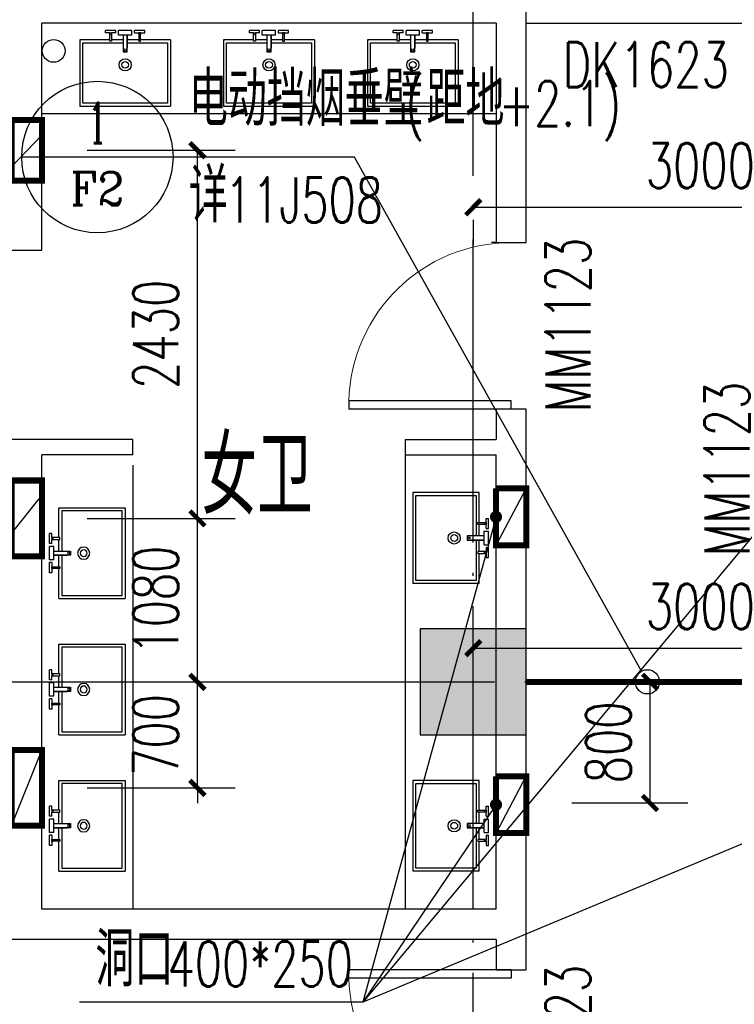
# Model space of a CAD drawing. Extents: x 797781 to 1255204, y 21234 to 1024248.
# Tile 605 of 656: x 935511 to 940232, y 673953 to 680453. Entities that reach past the tile are written whole.
import ezdxf
from ezdxf.enums import TextEntityAlignment as Align

# ---------------------------------------------------------------- set-up
doc = ezdxf.new("R2010")
doc.units = 0
doc.header["$LTSCALE"] = 1000
doc.header["$MEASUREMENT"] = 0
doc.linetypes.add('( Hidden )', pattern=[0.375, 0.25, -0.125])
doc.linetypes.add('230303生产综合楼-平面图_t8$0$DOTE', pattern=[2.4200000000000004, 2, -0.2, 0.02, -0.2])
for name, color, linetype in [('230303生产综合楼-平面图_t8$0$00-完成面(垂直面)-JYZS', 43, 'Continuous'), ('230303生产综合楼-平面图_t8$0$COLUMN', 40, 'Continuous'), ('230303生产综合楼-平面图_t8$0$DIM_IDEN', 3, 'Continuous'), ('230303生产综合楼-平面图_t8$0$DIM_LEAD', 3, 'Continuous'), ('230303生产综合楼-平面图_t8$0$DOTE', 1, '230303生产综合楼-平面图_t8$0$DOTE'), ('230303生产综合楼-平面图_t8$0$FF-厨卫具', 44, 'Continuous'), ('230303生产综合楼-平面图_t8$0$FF-厨卫具-JYZS', 44, 'Continuous'), ('230303生产综合楼-平面图_t8$0$PUB_DIM', 3, 'Continuous'), ('230303生产综合楼-平面图_t8$0$PUB_TEXT', 7, 'Continuous'), ('230303生产综合楼-平面图_t8$0$STAIR', 2, 'Continuous'), ('230303生产综合楼-平面图_t8$0$WALL', 40, 'Continuous'), ('230303生产综合楼-平面图_t8$0$WINDOW', 4, 'Continuous'), ('230303生产综合楼-平面图_t8$0$WINDOW_TEXT', 7, 'Continuous'), ('230303生产综合楼-平面图_t8$0$条件', 7, 'Continuous'), ('DIM_LEAD', 3, 'Continuous'), ('PUB_HATCH', 8, 'Continuous'), ('PUB_TEXT', 7, 'Continuous'), ('VPIPE-消防', 1, 'Continuous'), ('防排烟', 7, 'Continuous')]:
    doc.layers.add(name, color=color, linetype=linetype)
doc.styles.add('230303生产综合楼-平面图_t8$0$_TCH_DIM', font='SIMPLEX', dxfattribs={"bigfont": 'GBCBIG'})
doc.styles.add('230303生产综合楼-平面图_T8$0$_TCH_DIM_T3', font='SIMPLEX', dxfattribs={"width": 0.7058823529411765, "bigfont": 'GBCBIG'})
doc.styles.add('230303生产综合楼-平面图_t8$0$_TCH_LABEL', font='COMPLEX', dxfattribs={"bigfont": 'GBCBIG'})
doc.styles.add('230303生产综合楼-平面图_t8$0$_TCH_WINDOW', font='SIMPLEX', dxfattribs={"height": 3.5, "bigfont": 'GBCBIG'})
doc.dimstyles.new('230303生产综合楼-平面图_T8$0$_TCH_ARCH&&100', dxfattribs={"dimtxt": 297.5, "dimasz": 100, "dimexe": 250, "dimexo": 300, "dimgap": 126.25, "dimtad": 1, "dimdec": 0, "dimzin": 0, "dimdsep": 46, "dimtxsty": '230303生产综合楼-平面图_T8$0$_TCH_DIM_T3', "dimblk": '230303生产综合楼-平面图_t8$0$_ArchTick', "dimcen": 0.09, "dimclrt": 7, "dimazin": 2, "dimtfac": 1, "dimtdec": 0, "dimtix": 1, "dimtmove": 2, "dimatfit": 3, "dimfxl": 1, "dimtolj": 1, "dimtzin": 0, "dimarcsym": 0})

# ---------------------------------------------------------------- blocks, each defined once
blk = doc.blocks.new('230303生产综合楼-平面图_t8$0$9-XHS')
at = {"layer": 'VPIPE-消防'}
blk.add_circle((1076915.564257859, 473432.1536409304), 75, dxfattribs=at)
blk = doc.blocks.new('230303生产综合楼-平面图_t8$0$台盆')
at = {"layer": '230303生产综合楼-平面图_t8$0$FF-厨卫具'}
for p, q in [((68064.42690082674, -66099.28192664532, -4.3863078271e-06), (67464.42690082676, -66099.28192664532, -4.3863078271e-06)), ((67464.42690082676, -66538.28191404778, -4.3863078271e-06), (67464.42690082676, -66099.28192664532, -4.3863078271e-06)), ((68064.42690082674, -66538.28191404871, -4.3863078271e-06), (68064.42690082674, -66099.28192664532, -4.3863078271e-06)), ((67750.67690082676, -66569.94886890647, -4.3863074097e-06), (67750.67690082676, -66482.60120423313, -4.3863074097e-06)), ((67464.42690082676, -66538.28191404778, -4.3863078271e-06), (67662.12299709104, -66538.28191404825, -4.3863078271e-06)), ((67674.45967617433, -66538.28191404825, -4.3863078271e-06), (67750.67690082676, -66538.28191404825, -4.3863078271e-06)), ((67778.61893658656, -66538.28191404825, -4.3863078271e-06), (67854.39412547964, -66538.28191404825, -4.3863078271e-06)), ((67866.73080456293, -66538.28191404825, -4.3863078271e-06), (68064.42690082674, -66538.28191404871, -4.3863078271e-06)), ((67634.78638294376, -66584.49500919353, -4.3863074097e-06), (67634.78638294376, -66599.04114948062, -4.3863074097e-06)), ((67662.12299709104, -66584.49500919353, -4.3863074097e-06), (67634.78638294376, -66584.49500919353, -4.3863074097e-06)), ((67634.78638294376, -66599.04114948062, -4.3863074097e-06), (67701.79629032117, -66599.04114948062, -4.3863074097e-06)), ((67701.79629032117, -66584.49500919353, -4.3863074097e-06), (67674.45967617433, -66584.49500919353, -4.3863074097e-06)), ((67701.79629032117, -66584.49500919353, -4.3863074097e-06), (67701.79629032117, -66599.04114948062, -4.3863074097e-06)), ((67720.28043532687, -66569.94886890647, -4.3863074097e-06), (67750.67690082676, -66569.94886890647, -4.3863074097e-06)), ((67720.28043532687, -66569.94886890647, -4.3863074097e-06), (67720.28043532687, -66599.04114948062, -4.3863074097e-06)), ((67720.28043532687, -66599.04114948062, -4.3863074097e-06), (67809.01540208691, -66599.04114948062, -4.3863074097e-06)), ((67778.61893658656, -66569.94886890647, -4.3863074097e-06), (67809.01540208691, -66569.94886890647, -4.3863074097e-06)), ((67809.01540208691, -66569.94886890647, -4.3863074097e-06), (67809.01540208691, -66599.04114948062, -4.3863074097e-06)), ((67827.05751133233, -66584.49500919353, -4.3863074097e-06), (67854.39412547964, -66584.49500919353, -4.3863074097e-06)), ((67827.05751133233, -66584.49500919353, -4.3863074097e-06), (67827.05751133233, -66599.04114948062, -4.3863074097e-06)), ((67827.05751133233, -66599.04114948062, -4.3863074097e-06), (67894.06741871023, -66599.04114948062, -4.3863074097e-06)), ((67866.73080456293, -66584.49500919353, -4.3863074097e-06), (67894.06741871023, -66584.49500919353, -4.3863074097e-06)), ((67894.06741871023, -66584.49500919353, -4.3863074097e-06), (67894.06741871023, -66599.04114948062, -4.3863074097e-06))]:
    blk.add_line(p, q, dxfattribs=at)
at = {"layer": '230303生产综合楼-平面图_t8$0$FF-厨卫具', "color": 8, "elevation": -8.7726148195e-06}
blk.add_lwpolyline([(67750.67690082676, -66518.28191404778), (67484.42690082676, -66518.28191404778), (67484.42690082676, -66119.28192664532), (68044.42690082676, -66119.28192664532), (68044.42690082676, -66518.28191404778), (67778.61893658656, -66518.28191404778)], dxfattribs=at)
at = {"layer": '230303生产综合楼-平面图_t8$0$FF-厨卫具', "elevation": -4.3863074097e-06}
for points in [[(67750.67690082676, -66459.50120423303), (67750.67690082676, -66569.94886890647), (67778.61893658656, -66569.94886890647), (67778.61893658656, -66459.50120423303)], [(67662.12299709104, -66530.09871787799), (67662.12299709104, -66584.49500919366), (67674.45967617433, -66584.49500919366), (67674.45967617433, -66530.09871787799)], [(67866.73080456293, -66530.09871787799), (67866.73080456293, -66584.49500919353), (67854.39412547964, -66584.49500919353), (67854.39412547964, -66530.09871787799)]]:
    blk.add_lwpolyline(points, close=True, dxfattribs=at)
at = {"layer": '230303生产综合楼-平面图_t8$0$FF-厨卫具'}
blk.add_circle((67764.42690082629, -66373.28192664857, -8.7726148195e-06), 40, dxfattribs=at)
at = {"layer": '230303生产综合楼-平面图_t8$0$FF-厨卫具', "color": 8}
for centre, radius in [((67764.42690082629, -66373.28192664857, -8.7726148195e-06), 22.5), ((67764.11057655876, -66471.53829339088, -4.3863074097e-06), 7.984881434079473), ((67668.29133663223, -66578.32666965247, -4.3785974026e-06), 6.168339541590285), ((67860.56246502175, -66578.32666965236, -4.3785974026e-06), 6.168339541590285)]:
    blk.add_circle(centre, radius, dxfattribs=at)
blk = doc.blocks.new('230303生产综合楼-平面图_t8$0$$DorLib2D$00000001')
for p, q in [((0.45, 0.9750000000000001), (0.5000000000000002, 0.9750000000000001)), ((0.45, 0), (0.45, 0.9750000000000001)), ((0.5, 0), (0.5, 0.9750000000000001)), ((0.5, 0), (0.45, 0))]:
    blk.add_line(p, q)
at = {"lineweight": 13}
blk.add_arc((0.475, 0), 0.975, 91.4692835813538, 180, dxfattribs=at)
blk = doc.blocks.new('230303生产综合楼-平面图_t8$0$_ArchTick')
at = {"color": 0, "linetype": 'ByBlock', "const_width": 0.3}
blk.add_lwpolyline([(-0.5, -0.5), (0.5, 0.5)], dxfattribs=at)
blk = doc.blocks.new('*D6254')
at = {"layer": '230303生产综合楼-平面图_t8$0$PUB_DIM', "color": 0, "lineweight": -2, "transparency": 16777216}
for p, q in [((763225.773265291, 183348.9388878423), (763225.7737261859, 183448.9388878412)), ((762498.2880534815, 183348.9422407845), (763475.7732652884, 183348.9377356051)), ((763225.7700389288, 182648.9176430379), (763225.773265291, 183348.9388878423)), ((762498.2848271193, 182648.9209959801), (763475.7700389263, 182648.9164908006)), ((763225.7700389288, 182648.9176430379), (763225.769578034, 182548.9176430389))]:
    blk.add_line(p, q, dxfattribs=at)
at = {"layer": 'Defpoints', "color": 0, "transparency": 16777216}
for p in [(762198.2880534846, 183348.9436234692), (763225.773265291, 183348.9388878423), (762198.2848271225, 182648.9223786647)]:
    blk.add_point(p, dxfattribs=at)
at = {"layer": '230303生产综合楼-平面图_t8$0$PUB_DIM', "color": 0, "lineweight": -2, "transparency": 16777216, "xscale": 100, "yscale": 100, "zscale": 100}
for p, rotation in [((763225.773265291, 183348.9388878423), 269.9997359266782), ((763225.7700389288, 182648.9176430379), 89.99973592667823)]:
    blk.add_blockref('230303生产综合楼-平面图_t8$0$_ArchTick', p, dxfattribs=dict(at, rotation=rotation))
at = {"layer": '230303生产综合楼-平面图_t8$0$PUB_DIM', "color": 7, "transparency": 16777216, "insert": (762950.771652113, 182998.9295329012), "char_height": 297.5, "attachment_point": 5, "rotation": 89.9997359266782, "style": '230303生产综合楼-平面图_T8$0$_TCH_DIM_T3'}
blk.add_mtext('\\A1;700', dxfattribs=at)
blk = doc.blocks.new('*D6255')
at = {"layer": '230303生产综合楼-平面图_t8$0$PUB_DIM', "color": 0, "lineweight": -2, "transparency": 16777216}
for p, q in [((762498.2930292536, 184428.5315763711), (763475.7782410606, 184428.5270711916)), ((763225.773265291, 183348.9388878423), (763225.7782410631, 184428.5282234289)), ((762498.2880534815, 183348.9422407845), (763475.7732652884, 183348.9377356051))]:
    blk.add_line(p, q, dxfattribs=at)
at = {"layer": 'Defpoints', "color": 0, "transparency": 16777216}
for p in [(762198.2930292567, 184428.5329590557), (763225.7782410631, 184428.5282234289), (762198.2880534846, 183348.9436234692)]:
    blk.add_point(p, dxfattribs=at)
at = {"layer": '230303生产综合楼-平面图_t8$0$PUB_DIM', "color": 0, "lineweight": -2, "transparency": 16777216, "xscale": 100, "yscale": 100, "zscale": 100}
for p, rotation in [((763225.7782410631, 184428.5282234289), 89.9997359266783), ((763225.773265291, 183348.9388878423), 269.9997359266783)]:
    blk.add_blockref('230303生产综合楼-平面图_t8$0$_ArchTick', p, dxfattribs=dict(at, rotation=rotation))
at = {"layer": '230303生产综合楼-平面图_t8$0$PUB_DIM', "color": 7, "transparency": 16777216, "insert": (762950.7757531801, 183888.7348230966), "char_height": 297.5, "attachment_point": 5, "rotation": 89.9997359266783, "style": '230303生产综合楼-平面图_T8$0$_TCH_DIM_T3'}
blk.add_mtext('\\A1;1080', dxfattribs=at)
blk = doc.blocks.new('*D6256')
at = {"layer": '230303生产综合楼-平面图_t8$0$PUB_DIM', "color": 0, "lineweight": -2, "transparency": 16777216}
for p, q in [((762498.3042289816, 186858.5276548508), (763475.7894407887, 186858.5231496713)), ((763225.7782410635, 184428.5282234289), (763225.7894407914, 186858.5243019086)), ((762498.2930292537, 184428.5315763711), (763475.7782410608, 184428.5270711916))]:
    blk.add_line(p, q, dxfattribs=at)
at = {"layer": 'Defpoints', "color": 0, "transparency": 16777216}
for p in [(762198.3042289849, 186858.5290375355), (763225.7894407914, 186858.5243019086), (762198.293029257, 184428.5329590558)]:
    blk.add_point(p, dxfattribs=at)
at = {"layer": '230303生产综合楼-平面图_t8$0$PUB_DIM', "color": 0, "lineweight": -2, "transparency": 16777216, "xscale": 100, "yscale": 100, "zscale": 100}
for p, rotation in [((763225.7894407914, 186858.5243019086), 89.99973592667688), ((763225.7782410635, 184428.5282234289), 269.9997359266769)]:
    blk.add_blockref('230303生产综合楼-平面图_t8$0$_ArchTick', p, dxfattribs=dict(at, rotation=rotation))
at = {"layer": '230303生产综合楼-平面图_t8$0$PUB_DIM', "color": 7, "transparency": 16777216, "insert": (762950.7838409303, 185643.5275301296), "char_height": 297.5, "attachment_point": 5, "rotation": 89.99973592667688, "style": '230303生产综合楼-平面图_T8$0$_TCH_DIM_T3'}
blk.add_mtext('\\A1;2430', dxfattribs=at)
blk = doc.blocks.new('*D6257')
at = {"layer": '230303生产综合楼-平面图_t8$0$PUB_DIM', "color": 0, "lineweight": -2, "transparency": 16777216}
for p, q in [((765698.3040851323, 183349.2466859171), (766466.2844765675, 183349.2378282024)), ((766216.2752521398, 182549.4641775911), (766216.2844765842, 183349.2407116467)), ((765698.2948606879, 182549.4701518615), (766466.2752521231, 182549.4612941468))]:
    blk.add_line(p, q, dxfattribs=at)
at = {"layer": 'Defpoints', "color": 0, "transparency": 16777216}
for p in [(765398.3040851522, 183349.2501460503), (766216.2844765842, 183349.2407116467), (765398.2948607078, 182549.4736119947)]:
    blk.add_point(p, dxfattribs=at)
at = {"layer": '230303生产综合楼-平面图_t8$0$PUB_DIM', "color": 0, "lineweight": -2, "transparency": 16777216, "xscale": 100, "yscale": 100, "zscale": 100}
for p, rotation in [((766216.2844765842, 183349.2407116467), 89.99933916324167), ((766216.2752521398, 182549.4641775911), 269.9993391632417)]:
    blk.add_blockref('230303生产综合楼-平面图_t8$0$_ArchTick', p, dxfattribs=dict(at, rotation=rotation))
at = {"layer": '230303生产综合楼-平面图_t8$0$PUB_DIM', "color": 7, "transparency": 16777216, "insert": (765941.2798643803, 182949.3556164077), "char_height": 297.5, "attachment_point": 5, "rotation": 89.99933916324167, "style": '230303生产综合楼-平面图_T8$0$_TCH_DIM_T3'}
blk.add_mtext('\\A1;800', dxfattribs=at)
blk = doc.blocks.new('*D6258')
at = {"layer": '230303生产综合楼-平面图_t8$0$PUB_DIM', "color": 0, "lineweight": -2, "transparency": 16777216}
for p, q in [((765048.3066328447, 186482.6699733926), (768048.3042119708, 186482.6699733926)), ((765048.3066328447, 186398.938053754), (765048.3066328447, 186232.6699733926)), ((768048.3042119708, 186398.938053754), (768048.3042119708, 186232.6699733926))]:
    blk.add_line(p, q, dxfattribs=at)
at = {"layer": 'Defpoints', "color": 0, "transparency": 16777216}
for p in [(765048.3066328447, 186698.938053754), (768048.3042119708, 186698.938053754), (768048.3042119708, 186482.6699733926)]:
    blk.add_point(p, dxfattribs=at)
at = {"layer": '230303生产综合楼-平面图_t8$0$PUB_DIM', "color": 0, "lineweight": -2, "transparency": 16777216, "xscale": 100, "yscale": 100, "zscale": 100, "rotation": 180}
blk.add_blockref('230303生产综合楼-平面图_t8$0$_ArchTick', (765048.3066328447, 186482.6699733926), dxfattribs=at)
at = {"layer": '230303生产综合楼-平面图_t8$0$PUB_DIM', "color": 0, "lineweight": -2, "transparency": 16777216, "xscale": 100, "yscale": 100, "zscale": 100}
blk.add_blockref('230303生产综合楼-平面图_t8$0$_ArchTick', (768048.3042119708, 186482.6699733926), dxfattribs=at)
at = {"layer": '230303生产综合楼-平面图_t8$0$PUB_DIM', "color": 7, "transparency": 16777216, "insert": (766548.3054224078, 186757.6699733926), "char_height": 297.5, "attachment_point": 5, "style": '230303生产综合楼-平面图_T8$0$_TCH_DIM_T3'}
blk.add_mtext('\\A1;3000', dxfattribs=at)
blk = doc.blocks.new('*D6259')
at = {"layer": '230303生产综合楼-平面图_t8$0$PUB_DIM', "color": 0, "lineweight": -2, "transparency": 16777216}
for p, q in [((765048.3066328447, 183218.5706023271), (765048.3066328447, 183821.7460676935)), ((768048.3042119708, 183218.5706023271), (768048.3042119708, 183821.7460676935)), ((765048.3066328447, 183571.7460676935), (768048.3042119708, 183571.7460676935))]:
    blk.add_line(p, q, dxfattribs=at)
at = {"layer": 'Defpoints', "color": 0, "transparency": 16777216}
for p in [(768048.3042119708, 183571.7460676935), (765048.3066328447, 182918.5706023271), (768048.3042119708, 182918.5706023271)]:
    blk.add_point(p, dxfattribs=at)
at = {"layer": '230303生产综合楼-平面图_t8$0$PUB_DIM', "color": 0, "lineweight": -2, "transparency": 16777216, "xscale": 100, "yscale": 100, "zscale": 100, "rotation": 180}
blk.add_blockref('230303生产综合楼-平面图_t8$0$_ArchTick', (765048.3066328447, 183571.7460676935), dxfattribs=at)
at = {"layer": '230303生产综合楼-平面图_t8$0$PUB_DIM', "color": 0, "lineweight": -2, "transparency": 16777216, "xscale": 100, "yscale": 100, "zscale": 100}
blk.add_blockref('230303生产综合楼-平面图_t8$0$_ArchTick', (768048.3042119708, 183571.7460676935), dxfattribs=at)
at = {"layer": '230303生产综合楼-平面图_t8$0$PUB_DIM', "color": 7, "transparency": 16777216, "insert": (766548.3054224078, 183846.7460676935), "char_height": 297.5, "attachment_point": 5, "style": '230303生产综合楼-平面图_T8$0$_TCH_DIM_T3'}
blk.add_mtext('\\A1;3000', dxfattribs=at)
blk = doc.blocks.new('_FZH')
blk.add_lwpolyline([(-0.5, -0.5), (0.5, -0.5), (0.5, 0.5), (-0.5, 0.5)], close=True)
at = {"layer": 'PUB_HATCH'}
blk.add_solid([(-0.5, -0.5), (0.5, -0.5), (-0.5, 0.5), (0.5, 0.5)], dxfattribs=at)
blk = doc.blocks.new('230303生产综合楼-平面图_t8$0$WSJ-1')
at = {"layer": '230303生产综合楼-平面图_t8$0$00-完成面(垂直面)-JYZS'}
blk.add_lwpolyline([(765198.3017911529, 186248.9416196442), (765168.3017911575, 186248.9416196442)], dxfattribs=at)
at = {"layer": '230303生产综合楼-平面图_t8$0$DIM_LEAD', "const_width": 40}
blk.add_lwpolyline([(765209.4743274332, 184455.0488316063, 1), (765187.11456166, 184421.8819675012, 1)], format="xyb", close=True, dxfattribs=at)
at = {"layer": '230303生产综合楼-平面图_t8$0$FF-厨卫具-JYZS'}
for p, q in [((765198.3017911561, 187098.9421696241), (762198.3042194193, 187098.9421696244)), ((764598.3043787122, 184848.9398266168), (764598.3043833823, 181848.9574787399)), ((762798.304096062, 184778.939826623), (762798.3041005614, 181848.9574787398))]:
    blk.add_line(p, q, dxfattribs=at)
at = {"layer": '230303生产综合楼-平面图_t8$0$WALL'}
for p, q in [((765398.3017911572, 187698.9380537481), (765398.301791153, 187898.9380537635)), ((762198.3041978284, 186198.9416171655), (762198.3042337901, 187698.9416195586)), ((765198.3017911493, 187698.9416195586), (762198.3042337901, 187698.9416195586)), ((765198.3017911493, 187698.9416195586), (765198.3017911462, 186248.9416196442)), ((765398.301791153, 186248.9416196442), (765398.3017911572, 187698.9380537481)), ((765198.3017911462, 186248.9416196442), (765398.301791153, 186248.9416196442)), ((761998.3041978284, 186198.9416219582), (762198.3041978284, 186198.9416171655)), ((765398.3017911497, 185148.9416196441), (765198.3017911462, 185148.9416196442)), ((765198.3017911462, 185148.9416196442), (765198.3017911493, 184948.9398266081)), ((765398.3017911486, 184898.9398266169), (765398.3017911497, 185148.9416196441)), ((762798.3040959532, 184948.9398266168), (761998.3041678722, 184948.9398266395)), ((762798.3040959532, 184848.9398266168), (762798.3040959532, 184948.9398266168)), ((764598.3017911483, 184948.9398266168), (765198.3017911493, 184948.9398266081)), ((764598.3017911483, 184948.9398266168), (764598.3017911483, 184848.9398266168)), ((765398.3017911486, 181748.9380537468), (765398.3017911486, 184898.9398266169)), ((762198.3041283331, 183298.95371225), (762198.304165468, 184848.9398266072)), ((762798.3040959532, 184848.9398266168), (762198.304165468, 184848.9398266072)), ((764598.3017911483, 184848.9398266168), (765198.301791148, 184848.9398266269)), ((765198.3017911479, 181848.9380537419), (765198.301791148, 184848.9398266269)), ((762198.3040935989, 181848.9380537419), (762198.3041283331, 183298.95371225)), ((765198.3017911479, 181848.9380537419), (762198.3040935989, 181848.9380537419)), ((765398.3017911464, 181448.9380537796), (765398.3017911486, 181748.9380537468)), ((762098.3040911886, 181648.9380537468), (761298.3040888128, 181648.9380537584)), ((765198.301791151, 181648.9380537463), (762098.3040911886, 181648.9380537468)), ((765198.301791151, 181648.9380537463), (765198.3017911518, 181448.9380537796)), ((765198.3017911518, 181448.9380537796), (765398.3017911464, 181448.9380537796))]:
    blk.add_line(p, q, dxfattribs=at)
at = {"layer": '230303生产综合楼-平面图_t8$0$WINDOW'}
blk.add_line((765398.3017911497, 187698.9380537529), (766998.3017911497, 187698.9380537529), dxfattribs=at)
at = {"layer": '230303生产综合楼-平面图_t8$0$条件', "color": 6, "const_width": 40}
for points, elevation in [([(761998.3042184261, 187058.5379253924), (761998.3033936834, 186658.5208250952), (762198.3042259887, 186658.520820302), (762198.3042319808, 187058.5372547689), (761998.3042320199, 187058.5379253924)], 3050), ([(765198.294863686, 184625.9612921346), (765198.2940254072, 184250.9695069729), (765398.2948577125, 184250.9695021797), (765398.2948637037, 184625.9777218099), (765198.2948637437, 184625.9783924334)], 3000.041930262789)]:
    blk.add_lwpolyline(points, dxfattribs=dict(at, elevation=elevation))
at = {"layer": '230303生产综合楼-平面图_t8$0$条件', "color": 1}
for points, elevation in [([(761998.3035315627, 186749.6405405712), (762198.3042319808, 186958.5372547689)], 3050), ([(765198.2940254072, 184250.9695069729), (765398.2948637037, 184625.9777218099)], 3000.041930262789), ([(761998.3033963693, 184328.524746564), (762198.3042346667, 184578.5411762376)], 6100), ([(761998.2988166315, 182398.9222458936), (762198.3040899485, 182898.9222458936)], 3050), ([(765198.2940254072, 182350.9695069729), (765398.2948637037, 182725.9777218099)], 3000.041930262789)]:
    blk.add_lwpolyline(points, dxfattribs=dict(at, elevation=elevation))
at = {"layer": '230303生产综合楼-平面图_t8$0$条件', "color": 4, "const_width": 40}
for points, elevation in [([(761998.3042347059, 184678.5418468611), (761998.3033963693, 184178.524746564), (762198.3042286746, 184178.5247417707), (762198.3042346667, 184678.5411762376), (761998.3042347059, 184678.5418468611)], 6100), ([(761998.2988166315, 182398.9222458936), (761998.2988166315, 182898.9222458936), (762198.3040899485, 182898.9222458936), (762198.304101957, 182398.9222458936), (761998.2988166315, 182398.9222458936)], 3050), ([(765198.294863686, 182725.9612921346), (765198.2940254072, 182350.9695069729), (765398.2948577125, 182350.9695021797), (765398.2948637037, 182725.9777218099), (765198.2948637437, 182725.9783924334)], 3000.041930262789)]:
    blk.add_lwpolyline(points, dxfattribs=dict(at, elevation=elevation))
at = {"layer": 'DIM_LEAD'}
for p, q in [((765198.2944445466, 184438.4653995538), (764318.6254141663, 181233.627795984)), ((766998.2968653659, 184438.4653995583), (764318.6254141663, 181233.627795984)), ((765198.2944445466, 182538.4653995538), (764318.6254141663, 181233.627795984)), ((766998.2964462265, 182350.9695069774), (764318.6254141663, 181233.627795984)), ((764318.6254141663, 181233.627795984), (762446.8585739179, 181233.627795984))]:
    blk.add_line(p, q, dxfattribs=at)
at = {"layer": 'DIM_LEAD', "const_width": 40}
for points in [[(765203.588278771, 184457.7520612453, 1), (765193.0006103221, 184419.1787378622, 1)], [(765209.4743274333, 182555.0488316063, 1), (765187.1145616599, 182521.8819675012, 1)]]:
    blk.add_lwpolyline(points, format="xyb", close=True, dxfattribs=at)
at = {"layer": '230303生产综合楼-平面图_t8$0$FF-厨卫具-JYZS'}
for p, rotation in [((830512.7311279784, 121049.6602573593, 8.7726148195e-06), 180.0000000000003), ((831462.729909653, 121049.6602429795, 4.3863078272e-06), 180.0000000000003), ((832412.7286919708, 121049.6602429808, 8.7726148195e-06), 180.0000000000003), ((698549.0224534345, 116534.5220292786, 8.7726148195e-06), 90), ((698549.0224534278, 114634.514881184, 8.7726148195e-06), 90)]:
    blk.add_blockref('230303生产综合楼-平面图_t8$0$台盆', p, dxfattribs=dict(at, rotation=rotation))
at = {"layer": '230303生产综合楼-平面图_t8$0$FF-厨卫具-JYZS', "xscale": -1, "rotation": 270}
for p in [(828847.5860239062, 116434.5134758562, 8.7726148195e-06), (828847.5860239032, 115534.5220268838, 8.7726148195e-06), (828847.5860239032, 114634.511702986, 8.7726148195e-06)]:
    blk.add_blockref('230303生产综合楼-平面图_t8$0$台盆', p, dxfattribs=at)
at = {"layer": '230303生产综合楼-平面图_t8$0$WINDOW'}
ref = blk.add_blockref('230303生产综合楼-平面图_t8$0$$DorLib2D$00000001', (765298.3017911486, 185698.9416196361), dxfattribs=dict(at, xscale=-1100, yscale=1100, zscale=200, rotation=90))
ref.add_attrib('A', 'MM1123', (765822.0517911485, 185128.9416196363), dxfattribs={"layer": '230303生产综合楼-平面图_t8$0$WINDOW_TEXT', "ltscale": 2, "height": 297.5, "rotation": 90, "style": '230303生产综合楼-平面图_t8$0$_TCH_WINDOW', "width": 0.7058823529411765})
ref = blk.add_blockref('230303生产综合楼-平面图_t8$0$$DorLib2D$00000001', (767098.3042119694, 184748.9380537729), dxfattribs=dict(at, xscale=1100, yscale=1100, zscale=200, rotation=270))
ref.add_attrib('A', 'MM1123', (766872.0542119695, 184178.9380537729), dxfattribs={"layer": '230303生产综合楼-平面图_t8$0$WINDOW_TEXT', "ltscale": 2, "height": 297.5, "rotation": 90, "style": '230303生产综合楼-平面图_t8$0$_TCH_WINDOW', "width": 0.7058823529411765})
ref = blk.add_blockref('230303生产综合楼-平面图_t8$0$$DorLib2D$00000001', (765298.3017911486, 180898.9380537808), dxfattribs=dict(at, xscale=1100, yscale=1100, zscale=200, rotation=90))
ref.add_attrib('A', 'MM1123', (765822.0517911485, 180328.9380537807), dxfattribs={"layer": '230303生产综合楼-平面图_t8$0$WINDOW_TEXT', "ltscale": 2, "height": 297.5, "rotation": 90, "style": '230303生产综合楼-平面图_t8$0$_TCH_WINDOW', "width": 0.7058823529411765})
at = {"layer": '230303生产综合楼-平面图_t8$0$PUB_TEXT', "style": '230303生产综合楼-平面图_t8$0$_TCH_DIM'}
blk.add_text('女卫', height=510.6382978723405, dxfattribs=at).set_placement((763252.0187656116, 184453.163671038))
at = {"layer": '230303生产综合楼-平面图_t8$0$WINDOW_TEXT', "style": '230303生产综合楼-平面图_t8$0$_TCH_WINDOW', "width": 0.7058823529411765}
blk.add_text('DK1623', height=297.5, dxfattribs=at).set_placement((765638.3017911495, 187275.1880537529))
at = {"layer": 'PUB_TEXT', "style": '230303生产综合楼-平面图_t8$0$_TCH_DIM'}
blk.add_text('洞口', height=357.4468085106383, dxfattribs=at).set_placement((762551.8585739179, 181338.627795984))
at = {"layer": 'PUB_TEXT', "style": '230303生产综合楼-平面图_t8$0$_TCH_DIM', "width": 0.7058823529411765}
blk.add_text('400*250', height=297.5, dxfattribs=at).set_placement((763028.4543185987, 181338.627795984))
at = {"layer": '230303生产综合楼-平面图_t8$0$PUB_DIM'}
for p1, p2, distance, picture, middle in [((765048.3066328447, 186698.938053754), (768048.3042119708, 186698.938053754), -216.2680803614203, '*D6258', (766548.3054224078, 186757.6699733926)), ((762198.2930292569, 184428.5329590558), (762198.3042289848, 186858.5290375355), -1027.485211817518, '*D6256', (762950.7838409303, 185643.5275301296)), ((762198.2880534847, 183348.9436234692), (762198.2930292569, 184428.5329590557), -1027.4852118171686, '*D6255', (762950.7757531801, 183888.7348230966)), ((765048.3066328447, 182918.5706023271), (768048.3042119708, 182918.5706023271), 653.1754653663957, '*D6259', (766548.3054224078, 183846.7460676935)), ((762198.2848271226, 182648.9223786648), (762198.2880534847, 183348.9436234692), -1027.4852118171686, '*D6254', (762950.771652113, 182998.9295329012)), ((765398.2948607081, 182549.4736119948), (765398.3040851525, 183349.2501460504), -817.9803914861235, '*D6257', (765941.2798643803, 182949.3556164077))]:
    dim = blk.add_aligned_dim(p1=p1, p2=p2, distance=distance, dimstyle='230303生产综合楼-平面图_T8$0$_TCH_ARCH&&100', dxfattribs=at)
    dim.commit()
    dim.dimension.update_dxf_attribs({"geometry": picture, "text_midpoint": middle})

msp = doc.modelspace()

# ---------------------------------------------------------------- linework, layer by layer
at = {"layer": '230303生产综合楼-平面图_t8$0$DIM_IDEN'}
for p, q in [((936524.3373359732, 679546.3378576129), (935524.3373359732, 679546.3378576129)), ((937722.6330372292, 679546.3378576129), (936524.3373359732, 679546.3378576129)), ((939618.9658567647, 676151.4675704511), (937722.6330372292, 679546.3378576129))]:
    msp.add_line(p, q, dxfattribs=at)
for centre, radius in [((936024.3373359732, 679546.3378576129), 500), ((939658.0019931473, 676081.5839412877), 80.04712092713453)]:
    msp.add_circle(centre, radius, dxfattribs=at)
at = {"layer": '230303生产综合楼-平面图_t8$0$DOTE'}
for p, q in [((938508.0044139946, 662481.1158028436), (938508.0044139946, 690481.1158028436)), ((895508.0044139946, 676081.1158028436), (989908.0044139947, 676081.1158028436))]:
    msp.add_line(p, q, dxfattribs=at)
at = {"layer": '防排烟', "color": 1, "linetype": '( Hidden )', "const_width": 40}
msp.add_lwpolyline([(938858.0019931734, 676081.1158028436), (940458.0019931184, 676081.1158028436)], dxfattribs=at)

# ---------------------------------------------------------------- block references
msp.add_blockref('230303生产综合楼-平面图_t8$0$9-XHS', (-141179.8592030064, 206814.7392952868))
at = {"layer": '230303生产综合楼-平面图_t8$0$COLUMN', "xscale": 700, "yscale": 700, "zscale": 700}
msp.add_blockref('_FZH', (938508.0019931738, 676081.1158028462), dxfattribs=at)
at = {"layer": '230303生产综合楼-平面图_t8$0$STAIR'}
msp.add_blockref('230303生产综合楼-平面图_t8$0$WSJ-1', (173459.6977811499, 492732.1777490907), dxfattribs=at)

# ---------------------------------------------------------------- texts
at = {"layer": 'PUB_TEXT', "style": '230303生产综合楼-平面图_t8$0$_TCH_DIM'}
for s, p in [('电动挡烟垂壁', (936629.3373359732, 679750.5045242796)), ('距地', (938199.1245700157, 679750.5045242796)), ('详', (936629.3373359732, 679113.6782831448))]:
    msp.add_text(s, height=357.4468085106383, dxfattribs=at).set_placement(p)
at = {"layer": 'PUB_TEXT', "style": '230303生产综合楼-平面图_t8$0$_TCH_DIM', "width": 0.7058823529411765}
for s, p in [('(', (938059.1245700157, 679750.5045242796)), ('+2.1)', (938675.7203146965, 679750.5045242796)), ('11J508', (936867.6352083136, 679113.6782831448))]:
    msp.add_text(s, height=297.5, dxfattribs=at).set_placement(p)
at = {"layer": 'PUB_TEXT', "style": '230303生产综合楼-平面图_t8$0$_TCH_LABEL'}
for s, height, p, p2 in [('1', 267.6951782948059, (935966.9740834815, 679637.939209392), (936081.7005884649, 679637.939209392)), ('F2', 219.6562460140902, (935846.5203749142, 679227.6190433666), (936202.1542970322, 679227.6190433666))]:
    msp.add_text(s, height=height, dxfattribs=at).set_placement(p, p2, align=Align.FIT)

doc.saveas('drawing.dxf')
